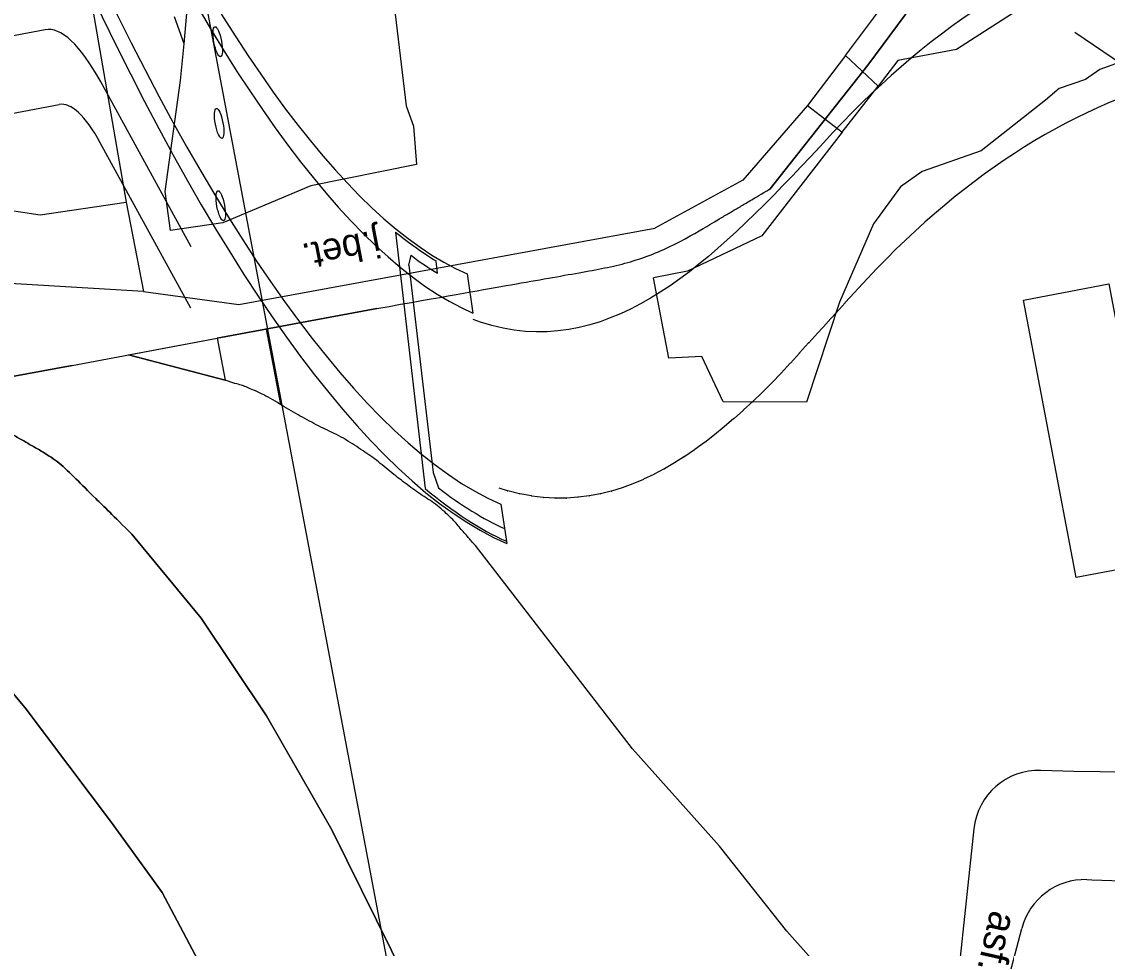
# Model space of a CAD drawing. Extents: x 6541740 to 6566395, y 5525066 to 5530361.
# Drawn here: x 6564351.87 to 6564401.79, y 5527785.73 to 5527828.36 of the extents above; entities that cross this region are included whole.
import ezdxf

# ---------------------------------------------------------------- set-up
doc = ezdxf.new("R2010")
doc.units = 0
for name, color, linetype in [('Domyślna', 7, 'Continuous'), ('ps_wymiarowanie', 7, 'Continuous'), ('TOR_PRZEK_P-teren istniejacy', 7, 'Continuous'), ('TOR_PRZEK_P-uklad odniesienia', 7, 'Continuous'), ('TOR_PS_OPIS_T-numeracja torow i rozjazdow', 7, 'Continuous'), ('TOR_PS_OPIS_T-symbole geometrii', 7, 'Continuous'), ('TOR_PS_T-rowy otwarte nieumocnione', 7, 'Continuous'), ('TOR_PS_T-wypelnienia', 7, 'Continuous'), ('TOR_W-warstwa dodatkowa 2', 7, 'Continuous')]:
    doc.layers.add(name, color=color, linetype=linetype)

msp = doc.modelspace()

# ---------------------------------------------------------------- linework, layer by layer
at = {"layer": 'Domyślna'}
for p, q in [((6564388.735, 5527822.78), (6564388.564, 5527822.592)), ((6564390.334, 5527816.081), (6564390.163, 5527815.894)), ((6564363.115, 5527814.213), (6564363.768, 5527810.745))]:
    msp.add_line(p, q, dxfattribs=at)
for centre in [(6564360.883, 5527827.432), (6564360.951, 5527823.677)]:
    msp.add_ellipse(centre, major_axis=(-0.13, 0.688), ratio=0.25, dxfattribs=at)
at = {"layer": 'ps_wymiarowanie'}
for p, q in [((6564388.007, 5527824.503), (6564385.033, 5527821.06)), ((6564385.033, 5527821.06), (6564380.981, 5527818.859)), ((6564361.848, 5527815.348), (6564380.981, 5527818.859)), ((6564381.635, 5527812.881), (6564380.92, 5527816.581)), ((6564357.468, 5527815.941), (6564361.848, 5527815.348)), ((6564400.256, 5527793.861), (6564398.739, 5527793.913)), ((6564402.644, 5527793.843), (6564400.256, 5527793.861)), ((6564395.653, 5527791.231), (6564394.911, 5527784.237)), ((6564400.842, 5527788.893), (6564401.081, 5527788.886)), ((6564401.081, 5527788.886), (6564403.573, 5527788.798)), ((6564396.583, 5527781.766), (6564397.858, 5527786.651))]:
    msp.add_line(p, q, dxfattribs=at)
for points in [[(6564442.052, 5527846.843), (6564440.584, 5527846.148), (6564436.964, 5527844.435), (6564432.063, 5527839.361), (6564430.152, 5527837.611), (6564429.167, 5527836.71), (6564428.07, 5527835.923), (6564425.661, 5527834.868), (6564423.34, 5527834.06), (6564422.86, 5527833.93), (6564421.715, 5527833.479), (6564417.794, 5527831.947), (6564412.017, 5527830.217), (6564406.766, 5527828.095), (6564401.442, 5527826.16), (6564400.79, 5527825.697), (6564399.577, 5527825.279), (6564398.942, 5527824.749)], [(6564359.341, 5527827.344), (6564359.676, 5527831.207), (6564359.607, 5527833.725), (6564359.521, 5527836.643)], [(6564354.435, 5527832.964), (6564356.676, 5527820.049)], [(6564389.758, 5527826.798), (6564393.525, 5527831.843)], [(6564398.022, 5527829.118), (6564394.853, 5527827.077), (6564392.156, 5527826.564), (6564391.25, 5527825.396)], [(6564369.037, 5527828.696), (6564369.548, 5527824.487), (6564369.881, 5527823.546), (6564370.031, 5527821.785), (6564365.166, 5527820.802), (6564361.121, 5527819.104), (6564358.711, 5527818.756), (6564358.471, 5527820.545), (6564359.169, 5527825.657), (6564359.341, 5527827.344), (6564358.891, 5527828.572)], [(6564388.007, 5527824.503), (6564389.598, 5527823.267), (6564391.25, 5527825.396), (6564389.758, 5527826.798), (6564388.007, 5527824.503)], [(6564398.942, 5527824.749), (6564395.993, 5527822.423), (6564393.283, 5527821.458), (6564392.282, 5527820.761), (6564391.045, 5527819.061), (6564389.474, 5527815.454), (6564387.965, 5527810.856), (6564384.133, 5527810.869), (6564383.15, 5527812.955), (6564381.635, 5527812.881)], [(6564389.598, 5527823.267), (6564385.907, 5527818.512), (6564382.481, 5527816.883), (6564380.92, 5527816.581)], [(6564342.584, 5527817.817), (6564346.445, 5527820.132), (6564347.882, 5527820.201), (6564352.721, 5527819.47), (6564356.676, 5527820.049), (6564357.468, 5527815.941), (6564348.511, 5527816.482), (6564347.332, 5527815.969), (6564343.212, 5527814.344)]]:
    msp.add_lwpolyline(points, dxfattribs=at)
msp.add_lwpolyline([(6564404.28, 5527803.533), (6564400.358, 5527802.789), (6564397.94, 5527815.547), (6564401.862, 5527816.291)], close=True, dxfattribs=at)
at = {"layer": 'TOR_PRZEK_P-uklad odniesienia'}
msp.add_line((6564410.122, 5527821.167), (6564400.303, 5527827.857), dxfattribs=at)
at = {"layer": 'TOR_PS_OPIS_T-numeracja torow i rozjazdow'}
msp.add_lwpolyline([(6564373.752, 5527758.338), (6564351.455, 5527876.328), (6564349.058, 5527889.026), (6564345.474, 5527907.977)], dxfattribs=at)
at = {"layer": 'TOR_PS_OPIS_T-symbole geometrii'}
for p, q in [((6564390.163, 5527815.894), (6564389.743, 5527815.432)), ((6564389.743, 5527815.431), (6564389.323, 5527814.97)), ((6564389.322, 5527814.969), (6564388.906, 5527814.512)), ((6564388.905, 5527814.51), (6564388.482, 5527814.046)), ((6564388.48, 5527814.044), (6564388.059, 5527813.581)), ((6564387.636, 5527813.116), (6564387.217, 5527812.656)), ((6564388.057, 5527813.579), (6564387.638, 5527813.119)), ((6564387.214, 5527812.653), (6564386.796, 5527812.193)), ((6564386.793, 5527812.19), (6564386.369, 5527811.749)), ((6564386.365, 5527811.745), (6564385.937, 5527811.32)), ((6564385.933, 5527811.316), (6564385.503, 5527810.902)), ((6564385.498, 5527810.897), (6564385.065, 5527810.495)), ((6564385.06, 5527810.49), (6564384.624, 5527810.1)), ((6564384.173, 5527809.715), (6564383.731, 5527809.354)), ((6564384.619, 5527810.096), (6564384.179, 5527809.72)), ((6564383.724, 5527809.349), (6564383.278, 5527809.004)), ((6564382.814, 5527808.667), (6564382.36, 5527808.357)), ((6564383.271, 5527808.999), (6564382.821, 5527808.672)), ((6564382.352, 5527808.352), (6564381.894, 5527808.063)), ((6564381.414, 5527807.784), (6564380.946, 5527807.536)), ((6564381.885, 5527808.058), (6564381.423, 5527807.788)), ((6564380.455, 5527807.302), (6564379.978, 5527807.101)), ((6564380.937, 5527807.531), (6564380.465, 5527807.307)), ((6564374.209, 5527806.782), (6564373.827, 5527806.903)), ((6564374.764, 5527806.642), (6564374.226, 5527806.777)), ((6564375.313, 5527806.54), (6564374.781, 5527806.639)), ((6564378.471, 5527806.64), (6564377.973, 5527806.546)), ((6564378.976, 5527806.765), (6564378.483, 5527806.642)), ((6564379.475, 5527806.918), (6564378.988, 5527806.768)), ((6564379.968, 5527807.097), (6564379.486, 5527806.921)), ((6564375.855, 5527806.473), (6564375.329, 5527806.537)), ((6564376.391, 5527806.441), (6564375.871, 5527806.471)), ((6564376.921, 5527806.443), (6564376.406, 5527806.441)), ((6564377.444, 5527806.478), (6564376.935, 5527806.444)), ((6564377.961, 5527806.544), (6564377.457, 5527806.479))]:
    msp.add_line(p, q, dxfattribs=at)
msp.add_lwpolyline([(6564388.564, 5527822.592), (6564388.142, 5527822.145), (6564387.719, 5527821.7), (6564387.297, 5527821.257), (6564386.874, 5527820.818), (6564386.45, 5527820.383), (6564386.026, 5527819.954), (6564385.601, 5527819.532), (6564385.174, 5527819.118), (6564384.746, 5527818.712), (6564384.315, 5527818.317), (6564383.883, 5527817.932), (6564383.449, 5527817.56), (6564383.012, 5527817.2), (6564382.573, 5527816.855), (6564382.13, 5527816.525), (6564381.685, 5527816.211), (6564381.236, 5527815.914), (6564380.784, 5527815.636), (6564380.328, 5527815.377), (6564379.868, 5527815.139), (6564379.405, 5527814.922), (6564378.937, 5527814.728), (6564378.465, 5527814.557), (6564377.988, 5527814.411), (6564377.507, 5527814.291), (6564377.022, 5527814.197), (6564376.531, 5527814.131), (6564376.036, 5527814.094), (6564375.536, 5527814.087), (6564375.031, 5527814.11), (6564374.521, 5527814.166), (6564374.006, 5527814.254), (6564373.487, 5527814.376), (6564372.962, 5527814.532), (6564372.632, 5527814.652)], dxfattribs=at)
for centre, major_axis, start_param, end_param in [((6564480.912, 5527436.649), (-75.146, 396.441), 0.018415, 0.185981), ((6564480.912, 5527436.649), (-73.843, 389.563), 0.018415, 0.185981), ((6564388.939, 5527818.776), (0.652, -3.439), 0.191609, 0.192157), ((6564388.52, 5527818.315), (0.652, -3.439), 0.190513, 0.191609), ((6564388.103, 5527817.857), (0.652, -3.439), 0.18887, 0.190513), ((6564387.68, 5527817.393), (0.652, -3.439), 0.186679, 0.18887), ((6564386.84, 5527816.47), (0.652, -3.439), 0.180652, 0.183939), ((6564387.259, 5527816.93), (0.652, -3.439), 0.183939, 0.186679), ((6564386.422, 5527816.009), (0.652, -3.439), 0.176817, 0.180652), ((6564386.003, 5527815.549), (0.652, -3.439), 0.172435, 0.176817), ((6564385.579, 5527815.109), (0.652, -3.439), 0.167504, 0.172435), ((6564385.151, 5527814.683), (0.652, -3.439), 0.162026, 0.167504), ((6564384.721, 5527814.269), (0.652, -3.439), 0.155999, 0.162026), ((6564384.288, 5527813.866), (0.652, -3.439), 0.149425, 0.155999), ((6564383.412, 5527813.101), (0.652, -3.439), 0.134633, 0.142303), ((6564383.851, 5527813.477), (0.652, -3.439), 0.142303, 0.149425), ((6564382.969, 5527812.74), (0.652, -3.439), 0.126416, 0.134633), ((6564382.073, 5527812.068), (0.652, -3.439), 0.108337, 0.11765), ((6564382.523, 5527812.395), (0.652, -3.439), 0.11765, 0.126416), ((6564381.619, 5527811.758), (0.652, -3.439), 0.098476, 0.108337), ((6564380.698, 5527811.2), (0.652, -3.439), 0.07711, 0.088067), ((6564381.16, 5527811.469), (0.652, -3.439), 0.088067, 0.098476), ((6564379.758, 5527810.727), (0.652, -3.439), 0.053553, 0.065606), ((6564380.23, 5527810.952), (0.652, -3.439), 0.065606, 0.07711), ((6564373.677, 5527810.212), (0.652, -3.439), 6.149375, 6.168002), ((6564374.215, 5527810.077), (0.652, -3.439), 6.168002, 6.18608), ((6564377.82, 5527810.078), (0.652, -3.439), 6.283049, 6.297293), ((6564378.312, 5527810.201), (0.652, -3.439), 0.014108, 0.027804), ((6564378.799, 5527810.351), (0.652, -3.439), 0.027804, 0.040948), ((6564379.281, 5527810.526), (0.652, -3.439), 0.040948, 0.053553), ((6564374.747, 5527809.978), (0.652, -3.439), 6.18608, 6.203611), ((6564375.274, 5527809.914), (0.652, -3.439), 6.203611, 6.220595), ((6564375.794, 5527809.883), (0.652, -3.439), 6.220595, 6.23703), ((6564376.309, 5527809.886), (0.652, -3.439), 6.23703, 6.252917), ((6564376.818, 5527809.92), (0.652, -3.439), 6.252917, 6.268257), ((6564377.322, 5527809.984), (0.652, -3.439), 6.268257, 6.283049)]:
    msp.add_ellipse(centre, major_axis=major_axis, ratio=0.25, start_param=start_param, end_param=end_param, dxfattribs=at)
at = {"layer": 'TOR_PS_T-rowy otwarte nieumocnione'}
for p, q in [((6564354.189, 5527812.548), (6564360.858, 5527813.792)), ((6564354.189, 5527812.548), (6564360.858, 5527813.792)), ((6564354.189, 5527812.548), (6564360.858, 5527813.792)), ((6564361.225, 5527811.861), (6564356.775, 5527813.03)), ((6564356.775, 5527813.03), (6564361.225, 5527811.861))]:
    msp.add_line(p, q, dxfattribs=at)
for points in [[(6564386.293, 5527820.672), (6564390.778, 5527826.361), (6564394.557, 5527831.479), (6564397.146, 5527834.898), (6564398.307, 5527836.432), (6564398.442, 5527836.611)], [(6564386.293, 5527820.672), (6564390.778, 5527826.361), (6564394.557, 5527831.479), (6564397.146, 5527834.898), (6564398.307, 5527836.432), (6564398.442, 5527836.611)], [(6564398.442, 5527836.611), (6564398.307, 5527836.432), (6564397.146, 5527834.898), (6564394.557, 5527831.479), (6564390.778, 5527826.361), (6564386.293, 5527820.672)], [(6564360.858, 5527813.792), (6564368.2, 5527815.162)], [(6564360.858, 5527813.792), (6564368.2, 5527815.162)], [(6564368.2, 5527815.162), (6564360.858, 5527813.792)], [(6564349.706, 5527811.711), (6564350.013, 5527811.768), (6564354.189, 5527812.548)], [(6564349.706, 5527811.711), (6564350.013, 5527811.768), (6564354.189, 5527812.548)], [(6564354.189, 5527812.548), (6564350.013, 5527811.768), (6564349.706, 5527811.711)], [(6564356.937, 5527804.781), (6564360.116, 5527800.913), (6564363.127, 5527796.424), (6564366.131, 5527791.19), (6564370.926, 5527781.484), (6564376.621, 5527770.117), (6564379.209, 5527764.931)], [(6564379.209, 5527764.931), (6564376.621, 5527770.117), (6564370.926, 5527781.484), (6564366.131, 5527791.19), (6564363.127, 5527796.424), (6564360.116, 5527800.913), (6564356.937, 5527804.781)], [(6564395.157, 5527777.992), (6564391.664, 5527781.339), (6564387.051, 5527786.52), (6564383.959, 5527790.425), (6564379.956, 5527794.904), (6564372.73, 5527804.266)], [(6564395.157, 5527777.992), (6564391.664, 5527781.339), (6564387.051, 5527786.52), (6564383.959, 5527790.425), (6564379.956, 5527794.904), (6564372.73, 5527804.266)], [(6564352.035, 5527796.793), (6564349.332, 5527799.999), (6564348.436, 5527800.881)], [(6564348.436, 5527800.881), (6564349.332, 5527799.999), (6564352.035, 5527796.793)], [(6564368.32, 5527768.601), (6564366.717, 5527772.08), (6564364.305, 5527777.005), (6564358.331, 5527788.304), (6564357.85, 5527788.966), (6564355.996, 5527791.515), (6564352.035, 5527796.793)], [(6564352.035, 5527796.793), (6564355.996, 5527791.515), (6564357.85, 5527788.966), (6564358.331, 5527788.304), (6564364.305, 5527777.005), (6564366.717, 5527772.08), (6564368.32, 5527768.601)]]:
    msp.add_lwpolyline(points, dxfattribs=at)
msp.add_lwpolyline([(6564356.775, 5527813.03), (6564360.858, 5527813.792), (6564361.225, 5527811.861)], close=True, dxfattribs=at)
for points in [[(6564368.2, 5527815.162), (6564371.301, 5527815.711), (6564374.402, 5527816.259), (6564377.502, 5527816.808), (6564379.616, 5527817.182), (6564381.663, 5527817.929), (6564383.619, 5527819.088), (6564384.065, 5527819.352), (6564384.51, 5527819.616), (6564384.956, 5527819.88), (6564385.402, 5527820.144), (6564385.848, 5527820.408), (6564386.293, 5527820.672)], [(6564368.2, 5527815.162), (6564371.301, 5527815.711), (6564374.402, 5527816.259), (6564377.502, 5527816.808), (6564379.616, 5527817.182), (6564381.663, 5527817.929), (6564383.619, 5527819.088), (6564384.065, 5527819.352), (6564384.51, 5527819.616), (6564384.956, 5527819.88), (6564385.402, 5527820.144), (6564385.848, 5527820.408), (6564386.293, 5527820.672)], [(6564368.2, 5527815.162), (6564371.301, 5527815.711), (6564374.402, 5527816.259), (6564377.502, 5527816.808), (6564379.616, 5527817.182), (6564381.663, 5527817.929), (6564383.619, 5527819.088), (6564384.065, 5527819.352), (6564384.51, 5527819.616), (6564384.956, 5527819.88), (6564385.402, 5527820.144), (6564385.848, 5527820.408), (6564386.293, 5527820.672)], [(6564372.73, 5527804.266), (6564372.543, 5527804.477), (6564372.357, 5527804.688), (6564372.17, 5527804.898), (6564371.983, 5527805.109), (6564371.793, 5527805.357), (6564371.61, 5527805.531), (6564370.894, 5527806.209), (6564370.207, 5527806.596), (6564369.506, 5527807.129), (6564368.805, 5527807.662), (6564368.094, 5527808.275), (6564367.403, 5527808.727), (6564366.553, 5527809.284), (6564365.729, 5527809.643), (6564364.892, 5527810.101), (6564364.054, 5527810.559), (6564363.204, 5527811.111), (6564362.38, 5527811.475), (6564361.988, 5527811.648), (6564361.61, 5527811.732), (6564361.225, 5527811.861)], [(6564372.73, 5527804.266), (6564372.543, 5527804.477), (6564372.357, 5527804.688), (6564372.17, 5527804.898), (6564371.983, 5527805.109), (6564371.793, 5527805.357), (6564371.61, 5527805.531), (6564370.894, 5527806.209), (6564370.207, 5527806.596), (6564369.506, 5527807.129), (6564368.805, 5527807.662), (6564368.094, 5527808.275), (6564367.403, 5527808.727), (6564366.553, 5527809.284), (6564365.729, 5527809.643), (6564364.892, 5527810.101), (6564364.054, 5527810.559), (6564363.204, 5527811.111), (6564362.38, 5527811.475), (6564361.988, 5527811.648), (6564361.61, 5527811.732), (6564361.225, 5527811.861)], [(6564349.996, 5527810.198), (6564350.713, 5527809.787), (6564351.429, 5527809.377), (6564352.146, 5527808.966), (6564352.861, 5527808.556), (6564353.587, 5527808.095), (6564354.341, 5527807.349), (6564355.206, 5527806.493), (6564356.072, 5527805.637), (6564356.937, 5527804.781)], [(6564356.937, 5527804.781), (6564356.072, 5527805.637), (6564355.206, 5527806.493), (6564354.341, 5527807.349), (6564353.587, 5527808.095), (6564352.861, 5527808.556), (6564352.146, 5527808.966), (6564351.429, 5527809.377), (6564350.713, 5527809.787), (6564349.996, 5527810.198)]]:
    msp.add_open_spline(points, degree=3, dxfattribs=at)
at = {"layer": 'TOR_PS_T-wypelnienia'}
for centre, start, end in [((6564398.636, 5527790.915), 88.0416, 173.941), ((6564400.761, 5527785.894), 88.447, 165.3724)]:
    msp.add_arc(centre, 3, start, end, dxfattribs=at)
at = {"layer": 'TOR_W-warstwa dodatkowa 2'}
for p, q in [((6564352.944, 5527827.988), (6564329.157, 5527823.48)), ((6564359.663, 5527817.994), (6564355.491, 5527825.614)), ((6564334.34, 5527820.9), (6564353.596, 5527824.549)), ((6564359.655, 5527815.171), (6564355.482, 5527822.791)), ((6564369.064, 5527818.681), (6564370.418, 5527806.889)), ((6564369.672, 5527817.157), (6564369.775, 5527817.609)), ((6564369.672, 5527817.157), (6564370.794, 5527807.621)), ((6564370.992, 5527816.794), (6564370.928, 5527817.336)), ((6564372.356, 5527816.755), (6564372.621, 5527814.948)), ((6564370.794, 5527807.621), (6564371.037, 5527806.909)), ((6564373.908, 5527806.158), (6564374.173, 5527804.351))]:
    msp.add_line(p, q, dxfattribs=at)
for centre, major_axis, start_param, end_param in [((6564358.982, 5527908.211), (-17.441, 92.012), 1.68324, 2.974572), ((6564358.982, 5527908.211), (-17.786, 93.829), 1.68324, 2.974591), ((6564358.982, 5527908.211), (-19.806, 104.489), 1.683306, 2.974684), ((6564358.982, 5527908.211), (-19.462, 102.672), 1.68324, 2.97467), ((6564355.458, 5527814.724), (-2.514, 13.264), 5.626567, 6.283178), ((6564355.458, 5527814.724), (-1.862, 9.825), 5.626567, 6.283181), ((6564358.911, 5527908.268), (-17.475, 92.188), 2.85152, 2.921281), ((6564362.771, 5527877.341), (-11.611, 61.255), 2.865906, 2.934891), ((6564359.162, 5527908.065), (-19.773, 104.313), 2.843969, 2.96885), ((6564359.162, 5527908.065), (-19.661, 103.723), 2.866421, 2.968812)]:
    msp.add_ellipse(centre, major_axis=major_axis, ratio=0.25, start_param=start_param, end_param=end_param, dxfattribs=at)
for centre in [(6564360.883, 5527827.432), (6564360.951, 5527823.677), (6564361.023, 5527819.888)]:
    msp.add_ellipse(centre, major_axis=(-0.13, 0.688), ratio=0.25, dxfattribs=at)

# ---------------------------------------------------------------- texts
at = {"layer": 'TOR_PRZEK_P-teren istniejacy'}
for s, height, rotation, p in [('j.bet.', 1.2509, 190.8722, (6564368.242, 5527818.796)), ('asf.', 1.3021, 257.3504, (6564396.424, 5527787.528))]:
    msp.add_text(s, height=height, rotation=rotation, dxfattribs=at).set_placement(p)

doc.saveas('drawing.dxf')
